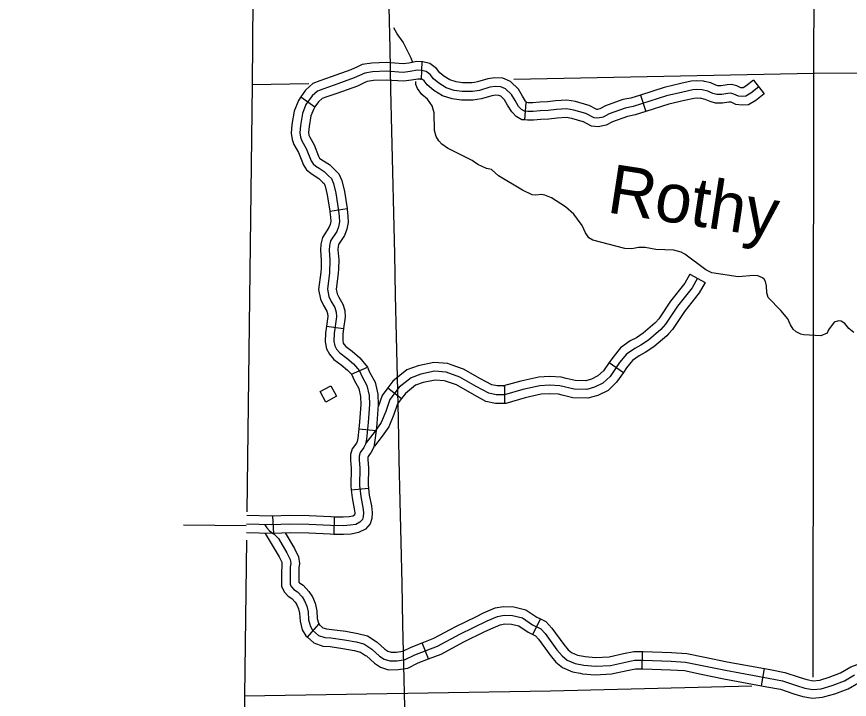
# Model space of a CAD drawing. Extents: x -19 to 366, y -4 to 359.
# Drawn here: x 127.169 to 128.531, y 200.051 to 201.168 of the extents above; entities that cross this region are included whole.
import ezdxf

# ---------------------------------------------------------------- set-up
doc = ezdxf.new("R2010")
doc.units = 0
for name, color, linetype in [('21', 7, 'Continuous'), ('R_Alt Surface', 7, 'Continuous'), ('R_Axis Annot', 7, 'Continuous'), ('R_ROW Annot', 7, 'Continuous'), ('R_Temp Easement', 7, 'Continuous'), ('Sheet Fence', 7, 'Continuous'), ('T_Indications', 7, 'Continuous')]:
    doc.layers.add(name, color=color, linetype=linetype)

msp = doc.modelspace()

# ---------------------------------------------------------------- linework, layer by layer
at = {"layer": '21'}
msp.add_lwpolyline([(127.683, 200.5644), (127.6924, 200.547), (127.675, 200.5376), (127.6656, 200.555)], close=True, dxfattribs=at)
at = {"layer": 'R_Alt Surface'}
for points in [[(127.5574, 201.4691), (127.5542, 201.0576), (127.5542, 201.0565), (127.5454, 200.3581)], [(127.5449, 200.3115), (127.5416, 200.0569), (127.5444, 199.839)]]:
    msp.add_lwpolyline(points, dxfattribs=at)
at = {"layer": 'R_Axis Annot'}
for points in [[(128.4735, 201.0751), (128.4766, 201.9704)], [(129.4755, 201.0782), (128.4735, 201.0751)], [(128.4735, 201.0751), (127.9823, 201.0652)], [(128.4724, 200.0873), (128.4735, 201.0751)], [(127.6472, 201.0584), (127.5542, 201.0565)], [(127.5416, 200.0569), (128.0426, 200.0652), (128.3718, 200.0731)]]:
    msp.add_lwpolyline(points, dxfattribs=at)
at = {"layer": 'R_ROW Annot'}
for p, q in [((127.7167, 200.583), (127.7427, 200.5946)), ((127.7286, 200.4939), (127.7569, 200.4909)), ((127.7164, 200.394), (127.7446, 200.3969)), ((127.5877, 200.3508), (127.5891, 200.3225)), ((127.6885, 200.3495), (127.6881, 200.3211))]:
    msp.add_line(p, q, dxfattribs=at)
for points in [[(127.7297, 200.5888), (127.7337, 200.5799), (127.7421, 200.5649), (127.7458, 200.5486), (127.7461, 200.5334), (127.7439, 200.5041), (127.7411, 200.4769), (127.7397, 200.4685), (127.7369, 200.4631), (127.7311, 200.455), (127.7295, 200.4493), (127.7292, 200.4428), (127.7304, 200.4302), (127.7299, 200.4012), (127.7318, 200.3829), (127.7353, 200.3653), (127.7365, 200.3567), (127.7358, 200.3499), (127.7346, 200.3455), (127.7306, 200.341), (127.7236, 200.3375), (127.7145, 200.3359), (127.7035, 200.3352), (127.6825, 200.3354), (127.6472, 200.3375), (127.6161, 200.338), (127.5866, 200.3366), (127.5452, 200.3377)], [(127.7427, 200.5946), (127.7464, 200.5863), (127.7555, 200.5701), (127.76, 200.5503), (127.7603, 200.533), (127.7581, 200.5028), (127.7569, 200.4909)], [(127.7167, 200.583), (127.721, 200.5735), (127.7287, 200.5598), (127.7316, 200.5469), (127.7318, 200.5338), (127.7298, 200.5053), (127.7286, 200.4939)], [(127.7286, 200.4939), (127.7271, 200.4788), (127.7261, 200.4731), (127.7248, 200.4706), (127.7181, 200.4612), (127.7153, 200.4516), (127.715, 200.4424), (127.7162, 200.4296), (127.7157, 200.4006), (127.7164, 200.394)], [(127.7569, 200.4909), (127.7552, 200.475), (127.7534, 200.464), (127.7491, 200.4557), (127.7441, 200.4487), (127.7436, 200.4471), (127.7435, 200.4432), (127.7446, 200.4307), (127.7441, 200.4018), (127.7446, 200.3969)], [(127.7446, 200.3969), (127.7459, 200.385), (127.7493, 200.3677), (127.7508, 200.3569), (127.7498, 200.3473), (127.7475, 200.3385), (127.7394, 200.3295), (127.7281, 200.3239), (127.7162, 200.3217), (127.7039, 200.321), (127.6881, 200.3211)], [(127.7164, 200.394), (127.7177, 200.3808), (127.7213, 200.363), (127.7222, 200.3565), (127.7218, 200.3525), (127.7191, 200.3511), (127.7128, 200.35), (127.7031, 200.3494), (127.6885, 200.3495)], [(127.5877, 200.3508), (127.5865, 200.3508), (127.5456, 200.3519)], [(127.6885, 200.3495), (127.683, 200.3496), (127.6477, 200.3517), (127.6159, 200.3522), (127.5877, 200.3508)], [(127.4419, 200.3365), (127.5444, 200.3357)], [(127.4419, 200.3365), (127.5444, 200.3357)], [(127.4419, 200.3365), (127.5444, 200.3357)], [(127.5891, 200.3225), (127.5868, 200.3224), (127.5448, 200.3235)], [(127.6881, 200.3211), (127.682, 200.3212), (127.6467, 200.3233), (127.6163, 200.3238), (127.5891, 200.3225)]]:
    msp.add_lwpolyline(points, dxfattribs=at)
at = {"layer": 'R_Temp Easement'}
for points in [[(127.8164, 201.0944), (127.8142, 201.1004), (127.8013, 201.1264), (127.7917, 201.1403), (127.7862, 201.1501)], [(128.4352, 200.6639), (128.4309, 200.6737), (128.4193, 200.6872), (128.3986, 200.7085), (128.3962, 200.7161), (128.396, 200.7278), (128.3944, 200.735), (128.392, 200.7388), (128.389, 200.741), (128.3817, 200.744), (128.3753, 200.7446), (128.3496, 200.7424), (128.3063, 200.749), (128.2964, 200.7538), (128.262, 200.7798), (128.2562, 200.7828), (128.2444, 200.7864), (128.2149, 200.7871), (128.1974, 200.7907), (128.1865, 200.7905), (128.1755, 200.7885), (128.1642, 200.7891), (128.1117, 200.8024), (128.1052, 200.8061), (128.0998, 200.8143), (128.0943, 200.8268), (128.0804, 200.8452), (128.067, 200.8571), (128.044, 200.872), (128.033, 200.8764), (128.0277, 200.8771), (128.0186, 200.8762), (128.0122, 200.8769), (127.9965, 200.8842), (127.9572, 200.9079), (127.9457, 200.918), (127.9377, 200.9198), (127.9236, 200.9264), (127.914, 200.9331), (127.874, 200.9531), (127.8648, 200.9594), (127.8594, 200.965), (127.8551, 200.9721), (127.8527, 200.982), (127.8519, 201.0108), (127.8487, 201.0221), (127.8413, 201.033), (127.8318, 201.0409), (127.8248, 201.0506), (127.822, 201.057), (127.8222, 201.0619)], [(128.5387, 200.6513), (128.5307, 200.658), (128.5237, 200.6659), (128.518, 200.67), (128.5138, 200.6707), (128.5063, 200.6683), (128.4974, 200.6557), (128.4952, 200.6503), (128.4847, 200.646), (128.457, 200.6475), (128.4521, 200.6486), (128.4441, 200.6523), (128.4395, 200.6567), (128.4352, 200.6639)]]:
    msp.add_lwpolyline(points, dxfattribs=at)
at = {"layer": 'Sheet Fence'}
for points in [[(132.1027, 1.3746), (131.9232, 9.99), (131.7429, 18.6056), (131.5621, 27.2214), (131.3806, 35.8373), (131.1985, 44.4533), (131.0158, 53.0695), (130.8324, 61.6859), (130.6485, 70.3024), (130.4639, 78.919), (130.2786, 87.5358), (130.0928, 96.1527), (129.9063, 104.7698), (129.7193, 113.387), (129.5316, 122.0044), (129.3433, 130.6219), (129.1543, 139.2396), (128.9648, 147.8575), (128.7746, 156.4754), (128.5838, 165.0936), (128.3925, 173.7119), (128.2005, 182.3303), (128.0078, 190.9489), (127.8146, 199.5676), (127.6208, 208.1865), (127.4264, 216.8056), (127.2313, 225.4247), (127.0357, 234.0441), (126.8394, 242.6636), (126.6425, 251.2833), (126.4451, 259.9031), (126.247, 268.523), (126.0483, 277.1431), (125.849, 285.7634), (125.6492, 294.3838), (125.4487, 303.0044), (125.2476, 311.6252), (125.0459, 320.2461), (124.8437, 328.8671), (124.6408, 337.4883), (124.4373, 346.1097)], [(0, 198.1326), (7.1014, 198.137), (14.2028, 198.1503), (21.3042, 198.1724), (28.4055, 198.2034), (35.5068, 198.2433), (42.6081, 198.292), (49.7092, 198.3496), (56.8103, 198.4161), (63.9113, 198.4913), (71.0123, 198.5755), (78.1131, 198.6685), (85.2137, 198.7704), (92.3143, 198.8811), (99.4147, 199.0007), (106.5149, 199.1291), (113.615, 199.2664), (120.7149, 199.4126), (127.8146, 199.5676), (134.9141, 199.7315), (142.0135, 199.9042), (149.1125, 200.0858), (156.2114, 200.2762), (163.31, 200.4755), (170.4084, 200.6837), (177.5065, 200.9007), (184.6043, 201.1265), (191.7018, 201.3612), (198.799, 201.6048), (205.896, 201.8572), (212.9926, 202.1185), (220.0888, 202.3886), (227.1848, 202.6676), (234.2803, 202.9554), (241.3755, 203.2521), (248.4704, 203.5576), (255.5648, 203.872), (262.6589, 204.1952), (269.7525, 204.5273), (276.8457, 204.8682), (283.9385, 205.218), (291.0309, 205.5766), (298.1228, 205.9441), (305.2142, 206.3204), (312.3051, 206.7056), (319.3956, 207.0996), (326.4856, 207.5024), (333.5751, 207.9141), (340.664, 208.3347)]]:
    msp.add_spline(points, degree=3, dxfattribs=at)
at = {"layer": 'T_Indications'}
for p, q in [((127.8317, 201.0944), (127.8308, 201.0661)), ((128.3745, 201.0645), (128.3921, 201.0422)), ((128.1895, 201.04), (128.1981, 201.0129)), ((127.6338, 201.037), (127.657, 201.0206)), ((128.0021, 201.0276), (127.9996, 200.9993)), ((127.6813, 200.8499), (127.7094, 200.8543)), ((128.2704, 200.7471), (128.2952, 200.7331)), ((127.6757, 200.6618), (127.7038, 200.6578)), ((128.1384, 200.6025), (128.1617, 200.5862)), ((127.7761, 200.5607), (127.7986, 200.5434)), ((127.9669, 200.5639), (127.9669, 200.5354)), ((128.0136, 200.1571), (128.026, 200.1827)), ((127.6446, 200.1528), (127.6634, 200.174)), ((127.8427, 200.1173), (127.8324, 200.1437)), ((128.1922, 200.1009), (128.1929, 200.1293)), ((128.3875, 200.0735), (128.3927, 200.1015))]:
    msp.add_line(p, q, dxfattribs=at)
for points in [[(127.8317, 201.0944), (127.8234, 201.0947), (127.8106, 201.0924), (127.8011, 201.0912), (127.7739, 201.0931), (127.7499, 201.0921), (127.7342, 201.0898), (127.7263, 201.086)], [(127.918, 201.0605), (127.9137, 201.0598), (127.8986, 201.0598), (127.8879, 201.0614), (127.8777, 201.0647), (127.868, 201.0708), (127.8612, 201.0763), (127.8558, 201.0837), (127.845, 201.0915), (127.8334, 201.0944), (127.8317, 201.0944)], [(128.3833, 201.0534), (128.3699, 201.0428), (128.362, 201.0379), (128.3561, 201.0374), (128.3498, 201.0382), (128.3426, 201.0417), (128.3374, 201.0428), (128.3328, 201.0426), (128.3225, 201.041), (128.3143, 201.041), (128.3082, 201.0426), (128.3, 201.0463), (128.2905, 201.0487), (128.282, 201.0491), (128.275, 201.0484), (128.2587, 201.0449), (128.232, 201.0386), (128.1776, 201.0213), (128.1647, 201.0187), (128.1381, 201.0092), (128.1283, 201.004), (128.1198, 201.0021), (128.1138, 201.0028), (128.1002, 201.0099), (128.0803, 201.0155), (128.0686, 201.0173), (128.0521, 201.0162), (128.0387, 201.0148), (128.0256, 201.0141), (128.0142, 201.0131), (128.0051, 201.0131), (127.9997, 201.0136), (127.995, 201.0164), (127.9901, 201.0213), (127.9843, 201.0309), (127.9787, 201.0407), (127.9688, 201.0503), (127.9609, 201.0536), (127.9522, 201.0541), (127.9431, 201.0527), (127.9263, 201.0475), (127.9148, 201.0456), (127.8976, 201.0456), (127.8847, 201.0475), (127.8716, 201.0517), (127.8597, 201.0592), (127.8508, 201.0664), (127.8457, 201.0735), (127.8389, 201.0784), (127.8314, 201.0802), (127.8244, 201.0805), (127.8127, 201.0784), (127.8015, 201.077), (127.7737, 201.0788), (127.7512, 201.0779), (127.7384, 201.076), (127.7211, 201.0679), (127.6884, 201.0562), (127.6697, 201.0498), (127.6612, 201.0466), (127.6524, 201.0386), (127.6423, 201.0244), (127.6365, 201.0099), (127.6332, 200.9902), (127.6323, 200.978), (127.6334, 200.971), (127.6355, 200.965), (127.6428, 200.9523), (127.6505, 200.9326), (127.6538, 200.9273), (127.6584, 200.9235), (127.6636, 200.9202), (127.672, 200.9149), (127.6792, 200.9078), (127.6839, 200.9032), (127.6872, 200.8954), (127.6911, 200.8793), (127.6956, 200.8508), (127.6967, 200.8412), (127.6972, 200.8325), (127.6956, 200.8243), (127.6925, 200.8166), (127.6825, 200.8012), (127.6806, 200.7939), (127.6804, 200.7864), (127.6815, 200.7701), (127.6808, 200.749), (127.6773, 200.7221), (127.6797, 200.7104), (127.6834, 200.7022), (127.6897, 200.6922), (127.6918, 200.6849), (127.6923, 200.6772), (127.6883, 200.6498), (127.6881, 200.6372), (127.6895, 200.6295), (127.6923, 200.6241), (127.6977, 200.618), (127.7089, 200.6096), (127.7201, 200.6), (127.7297, 200.5888)], [(127.7263, 201.086), (127.7156, 201.081), (127.6837, 201.0696), (127.6648, 201.0632), (127.6537, 201.0589), (127.6417, 201.0481), (127.6338, 201.037)], [(127.8308, 201.0661), (127.8254, 201.0662), (127.8148, 201.0643), (127.8019, 201.0627), (127.7735, 201.0646), (127.7526, 201.0637), (127.7425, 201.0623), (127.7385, 201.0604)], [(127.9226, 201.0325), (127.916, 201.0314), (127.8965, 201.0314), (127.8815, 201.0336), (127.8656, 201.0387), (127.8514, 201.0476), (127.8404, 201.0566), (127.8355, 201.0633), (127.8328, 201.0653), (127.8294, 201.0661), (127.8308, 201.0661)], [(128.0042, 201.0275), (128.0038, 201.0277), (128.0014, 201.0302), (127.9965, 201.0381), (127.99, 201.0495), (127.9768, 201.0624), (127.9641, 201.0676), (127.9515, 201.0683), (127.94, 201.0665), (127.9231, 201.0614), (127.918, 201.0605)], [(128.3745, 201.0645), (128.3618, 201.0545), (128.3574, 201.0518), (128.3564, 201.0517), (128.3538, 201.052), (128.3473, 201.0552), (128.3387, 201.0571), (128.3313, 201.0567), (128.3214, 201.0552), (128.3162, 201.0552), (128.3131, 201.056), (128.3047, 201.0598), (128.2941, 201.0624)], [(127.7385, 201.0604), (127.7265, 201.0547), (127.693, 201.0427), (127.6745, 201.0365), (127.6688, 201.0343), (127.663, 201.0291), (127.657, 201.0206)], [(128.2941, 201.0624), (128.2926, 201.0628), (128.2817, 201.0634), (128.2728, 201.0625), (128.2555, 201.0588), (128.2282, 201.0523), (128.1895, 201.04)], [(127.9996, 200.9993), (127.9952, 200.9997), (127.9862, 201.0051), (127.9789, 201.0125), (127.972, 201.0237), (127.9673, 201.032), (127.9609, 201.0382), (127.9577, 201.0395), (127.953, 201.0398), (127.9463, 201.0388), (127.9295, 201.0336), (127.9226, 201.0325)], [(128.1895, 201.04), (128.174, 201.0351), (128.1609, 201.0325), (128.1323, 201.0222), (128.1233, 201.0175), (128.1191, 201.0165), (128.118, 201.0166), (128.1055, 201.0231), (128.1036, 201.0236)], [(128.3921, 201.0422), (128.3781, 201.0312), (128.3665, 201.024), (128.3559, 201.0232), (128.3458, 201.0243), (128.3379, 201.0282), (128.3362, 201.0285), (128.3342, 201.0284), (128.3236, 201.0268), (128.3124, 201.0268), (128.3034, 201.0292), (128.2954, 201.0329), (128.2874, 201.0348)], [(127.6338, 201.037), (127.6298, 201.0312), (127.6227, 201.0137), (127.6191, 200.9919), (127.618, 200.9774), (127.6196, 200.9675), (127.6225, 200.9591), (127.6299, 200.9461), (127.6364, 200.9297)], [(128.1036, 201.0236), (128.0834, 201.0294), (128.0693, 201.0316), (128.0508, 201.0303), (128.0376, 201.0289), (128.0247, 201.0282), (128.0136, 201.0273), (128.0057, 201.0273), (128.0021, 201.0276)], [(128.2884, 201.0346), (128.2824, 201.0349), (128.2772, 201.0344), (128.2618, 201.0311), (128.2358, 201.0249), (128.1981, 201.0129)], [(127.657, 201.0206), (127.6549, 201.0175), (127.6502, 201.006), (127.6473, 200.9885), (127.6466, 200.9787), (127.6472, 200.9745), (127.6485, 200.9708), (127.6556, 200.9584), (127.6628, 200.9401)], [(128.1981, 201.0129), (128.1811, 201.0075), (128.1685, 201.005), (128.1438, 200.9961), (128.1332, 200.9906), (128.1206, 200.9878), (128.1095, 200.989), (128.095, 200.9966), (128.0959, 200.9963)], [(128.0959, 200.9963), (128.0773, 201.0016), (128.068, 201.0031), (128.0533, 201.002), (128.0399, 201.0006), (128.0266, 200.9999), (128.0148, 200.9989), (128.0045, 200.9989), (127.9996, 200.9993)], [(127.6364, 200.9297), (127.6377, 200.9263), (127.6429, 200.9177), (127.6502, 200.9119), (127.6559, 200.9083), (127.6631, 200.9037), (127.6693, 200.8977), (127.6719, 200.8951), (127.6737, 200.891), (127.6772, 200.8765), (127.6813, 200.8499)], [(127.6628, 200.9401), (127.6633, 200.939), (127.6646, 200.9368), (127.6667, 200.9351), (127.6712, 200.9322), (127.6809, 200.9261), (127.6892, 200.918), (127.6959, 200.9113), (127.7007, 200.8999), (127.7051, 200.8821), (127.7094, 200.8543)], [(127.6813, 200.8499), (127.6815, 200.8488), (127.6826, 200.8399), (127.6829, 200.8335), (127.6819, 200.8284), (127.6798, 200.8232), (127.6693, 200.807), (127.6665, 200.7959), (127.6661, 200.7862), (127.6673, 200.7698), (127.6669, 200.7567)], [(127.7094, 200.8543), (127.7096, 200.8527), (127.7109, 200.8424), (127.7115, 200.8315), (127.7092, 200.8203), (127.7052, 200.8101), (127.6956, 200.7954), (127.6948, 200.7919), (127.6946, 200.7867), (127.6958, 200.7703), (127.6953, 200.7557)], [(127.6669, 200.7567), (127.6667, 200.7502), (127.6629, 200.7216), (127.6661, 200.706), (127.6709, 200.6955), (127.6766, 200.6863), (127.6777, 200.6825), (127.678, 200.6778), (127.6757, 200.6618)], [(127.6953, 200.7557), (127.695, 200.7479), (127.6917, 200.7226), (127.6933, 200.7148), (127.6959, 200.709), (127.7028, 200.698), (127.7059, 200.6874), (127.7066, 200.6766), (127.7038, 200.6578)], [(128.2828, 200.7401), (128.2739, 200.7243), (128.2502, 200.6944), (128.2307, 200.6649), (128.2228, 200.6565), (128.2029, 200.6391), (128.1902, 200.6307), (128.1802, 200.6254), (128.1666, 200.6159), (128.1555, 200.6023), (128.1398, 200.5796), (128.1282, 200.5686), (128.1145, 200.5618), (128.1019, 200.5581), (128.0809, 200.5586), (128.0577, 200.5644), (128.0409, 200.5654), (128.0251, 200.5644), (127.9972, 200.5581), (127.9673, 200.5496), (127.9536, 200.5496), (127.9415, 200.5523), (127.921, 200.5633), (127.8942, 200.5786), (127.8715, 200.5865), (127.8526, 200.5881), (127.83, 200.5833), (127.8142, 200.5775), (127.7948, 200.5618), (127.7795, 200.5418), (127.7727, 200.5223), (127.7653, 200.5039), (127.7553, 200.4902), (127.7401, 200.4705)], [(128.2704, 200.7471), (128.262, 200.7323), (128.2387, 200.7027), (128.2195, 200.6737), (128.2147, 200.6685)], [(128.2952, 200.7331), (128.2857, 200.7164), (128.2617, 200.686), (128.2419, 200.6561), (128.2354, 200.6491)], [(127.6757, 200.6618), (127.6741, 200.651), (127.6739, 200.6361), (127.6759, 200.6248), (127.6805, 200.616), (127.688, 200.6075), (127.7, 200.5985), (127.71, 200.5899), (127.7167, 200.583)], [(127.7038, 200.6578), (127.7025, 200.6487), (127.7023, 200.6384), (127.7031, 200.6341), (127.7041, 200.6322), (127.7074, 200.6285), (127.7178, 200.6207), (127.7302, 200.6101), (127.7427, 200.5946)], [(128.2147, 200.6685), (128.213, 200.6667), (128.1942, 200.6504), (128.183, 200.6429), (128.1729, 200.6376), (128.1568, 200.6265), (128.1442, 200.6108), (128.1384, 200.6025)], [(128.2354, 200.6491), (128.2327, 200.6462), (128.2115, 200.6278), (128.1975, 200.6185), (128.1876, 200.6133), (128.1763, 200.6054), (128.1669, 200.5937), (128.1617, 200.5862)], [(127.8798, 200.5986), (127.8745, 200.6005), (127.8517, 200.6024), (127.8261, 200.597), (127.8071, 200.5901), (127.7845, 200.5717), (127.7761, 200.5607)], [(128.1384, 200.6025), (128.1289, 200.5889), (128.1199, 200.5803), (128.1093, 200.575), (128.1, 200.5723), (128.0828, 200.5728), (128.0682, 200.5764)], [(127.9669, 200.5639), (127.9551, 200.5639), (127.9465, 200.5657), (127.9279, 200.5758), (127.9001, 200.5916), (127.8798, 200.5986)], [(128.0682, 200.5764), (128.0599, 200.5785), (128.0409, 200.5797), (128.0231, 200.5785), (127.9937, 200.5718), (127.9653, 200.5639), (127.9669, 200.5639)], [(128.1617, 200.5862), (128.1506, 200.5704), (128.1365, 200.5568), (128.1197, 200.5485), (128.1037, 200.5438), (128.0789, 200.5444), (128.0613, 200.5488)], [(127.7761, 200.5607), (127.7669, 200.5486), (127.7603, 200.53)], [(127.8705, 200.5718), (127.8686, 200.5725), (127.8535, 200.5737), (127.8339, 200.5696), (127.8213, 200.565), (127.805, 200.5518), (127.7986, 200.5434)], [(127.9669, 200.5354), (127.9521, 200.5354), (127.9365, 200.5388), (127.9141, 200.5509), (127.8883, 200.5656), (127.8705, 200.5718)], [(128.0613, 200.5488), (128.0555, 200.5503), (128.0409, 200.5512), (128.0272, 200.5503), (128.0007, 200.5443), (127.9692, 200.5354), (127.9669, 200.5354)], [(127.7986, 200.5434), (127.7922, 200.5349), (127.786, 200.5173), (127.7778, 200.4969), (127.7667, 200.4817), (127.7542, 200.4655)], [(127.5751, 200.3369), (127.578, 200.3318), (127.5827, 200.3271), (127.5903, 200.3213), (127.5971, 200.3141), (127.6109, 200.291), (127.6163, 200.2801), (127.6174, 200.2733), (127.6166, 200.2678), (127.6163, 200.2599), (127.6166, 200.2505), (127.6166, 200.2393), (127.6184, 200.235), (127.6224, 200.231), (127.6282, 200.227), (127.6358, 200.2191), (127.6401, 200.2122), (127.6437, 200.2039), (127.6459, 200.1942), (127.6466, 200.1812), (127.6495, 200.1703), (127.6531, 200.1642), (127.6625, 200.1559), (127.6729, 200.1523), (127.683, 200.1516), (127.7051, 200.1487), (127.7242, 200.1451), (127.7372, 200.1418), (127.7498, 200.1335), (127.7628, 200.1216), (127.7704, 200.1169), (127.7794, 200.114), (127.7917, 200.1144), (127.8047, 200.1162), (127.8202, 200.1238), (127.8574, 200.1382), (127.8942, 200.1577), (127.9386, 200.1797), (127.9559, 200.1869), (127.9664, 200.1888), (127.9804, 200.1884), (127.9963, 200.1844), (128.0129, 200.1732), (128.0263, 200.1667), (128.0339, 200.1588), (128.053, 200.1324), (128.0613, 200.1223), (128.0696, 200.1154), (128.0826, 200.11), (128.097, 200.1071), (128.1158, 200.1053), (128.1403, 200.1068), (128.1649, 200.1122), (128.18, 200.1154), (128.1938, 200.1151), (128.2396, 200.1136), (128.2634, 200.1122), (128.3287, 200.0988), (128.3991, 200.0858), (128.4222, 200.0815), (128.445, 200.0739), (128.4587, 200.0696), (128.4717, 200.0674), (128.485, 200.0685), (128.5031, 200.0739), (128.5233, 200.0815), (128.5399, 200.0913)], [(127.5755, 200.3227), (127.5984, 200.2841), (127.6026, 200.2757), (127.603, 200.2731), (127.6025, 200.2691), (127.6021, 200.2599), (127.6024, 200.2507)], [(127.6081, 200.3234), (127.6233, 200.2978), (127.63, 200.2845), (127.6317, 200.2734), (127.6308, 200.2666), (127.6305, 200.2598), (127.6308, 200.2518)], [(127.6024, 200.2507), (127.6024, 200.2502), (127.6024, 200.2365), (127.6064, 200.2269), (127.6133, 200.22), (127.6189, 200.2162), (127.6245, 200.2103), (127.6275, 200.2056), (127.6301, 200.1995), (127.6318, 200.1922), (127.6325, 200.1789), (127.6363, 200.1648), (127.642, 200.1551), (127.6446, 200.1528)], [(127.6308, 200.2518), (127.6308, 200.2508), (127.6308, 200.2427), (127.6315, 200.242), (127.6374, 200.2379), (127.647, 200.2279), (127.6527, 200.2189), (127.6573, 200.2083), (127.66, 200.1961), (127.6607, 200.1834), (127.6627, 200.1759), (127.6642, 200.1733), (127.6634, 200.174)], [(127.9211, 200.1869), (127.9327, 200.1927), (127.9519, 200.2007), (127.9653, 200.203), (127.9824, 200.2026), (128.0022, 200.1976), (128.02, 200.1856), (128.026, 200.1827)], [(127.8324, 200.1437), (127.8515, 200.1511), (127.8877, 200.1703), (127.9211, 200.1869)], [(128.026, 200.1827), (128.0348, 200.1784), (128.0448, 200.1679), (128.0642, 200.1411), (128.0714, 200.1324), (128.077, 200.1277), (128.0868, 200.1237), (128.0965, 200.1217)], [(127.6634, 200.174), (127.6698, 200.1684), (127.6758, 200.1663), (127.6845, 200.1657), (127.7073, 200.1627), (127.7272, 200.1589), (127.743, 200.155), (127.7554, 200.1469)], [(127.9337, 200.1615), (127.9445, 200.1668), (127.9599, 200.1732), (127.9674, 200.1745), (127.9785, 200.1742), (127.9905, 200.1712), (128.0058, 200.1609), (128.0136, 200.1571)], [(127.6446, 200.1528), (127.6552, 200.1434), (127.6701, 200.1382), (127.6816, 200.1374), (127.7028, 200.1346), (127.7211, 200.1312), (127.7314, 200.1286), (127.7398, 200.1231)], [(127.8427, 200.1173), (127.8633, 200.1253), (127.9007, 200.1451), (127.9337, 200.1615)], [(128.0136, 200.1571), (128.0178, 200.1551), (128.0229, 200.1497), (128.0417, 200.1237), (128.0512, 200.1122), (128.0622, 200.1031), (128.0784, 200.0964), (128.0909, 200.0939)], [(127.7554, 200.1469), (127.7586, 200.1447), (127.7714, 200.133), (127.7764, 200.1299), (127.7814, 200.1283), (127.7905, 200.1285), (127.8005, 200.1299), (127.8145, 200.1368), (127.8324, 200.1437)], [(128.0965, 200.1217), (128.0991, 200.1212), (128.1161, 200.1196), (128.1384, 200.1209), (128.1619, 200.1261), (128.1787, 200.1297), (128.1929, 200.1293)], [(128.1929, 200.1293), (128.1942, 200.1293), (128.2402, 200.1278), (128.2653, 200.1263), (128.2947, 200.1203)], [(127.7398, 200.1231), (127.7411, 200.1223), (127.7542, 200.1102), (127.7644, 200.1039), (127.7774, 200.0997), (127.7929, 200.1002), (127.8089, 200.1024), (127.8259, 200.1107), (127.8427, 200.1173)], [(128.2947, 200.1203), (128.3314, 200.1128), (128.3927, 200.1015)], [(128.4832, 200.0828), (128.4985, 200.0874), (128.5171, 200.0944), (128.5336, 200.1041), (128.5501, 200.1106), (128.5747, 200.1134), (128.5812, 200.1135)], [(128.0909, 200.0939), (128.0949, 200.0931), (128.1155, 200.0911), (128.1423, 200.0927), (128.1679, 200.0983), (128.1814, 200.1012), (128.1922, 200.1009)], [(128.1922, 200.1009), (128.1933, 200.1009), (128.2389, 200.0994), (128.2615, 200.0981), (128.289, 200.0925)], [(128.3927, 200.1015), (128.4017, 200.0998), (128.4258, 200.0953), (128.4493, 200.0874), (128.462, 200.0834), (128.4723, 200.0817), (128.4824, 200.0825), (128.4832, 200.0828)], [(128.289, 200.0925), (128.326, 200.0849), (128.3875, 200.0735)], [(128.4914, 200.0556), (128.5076, 200.0604), (128.5294, 200.0686), (128.5461, 200.0784), (128.5571, 200.0828), (128.5765, 200.085), (128.5816, 200.0851)], [(128.3875, 200.0735), (128.3965, 200.0719), (128.4186, 200.0677), (128.4406, 200.0604), (128.4553, 200.0557), (128.4711, 200.0531), (128.4877, 200.0545), (128.4914, 200.0556)]]:
    msp.add_lwpolyline(points, dxfattribs=at)

# ---------------------------------------------------------------- texts
at = {"layer": 'R_Temp Easement'}
msp.add_text('Rothy', height=0.08, rotation=351.2515, dxfattribs=at).set_placement((128.1331, 200.8482))

doc.saveas('drawing.dxf')
